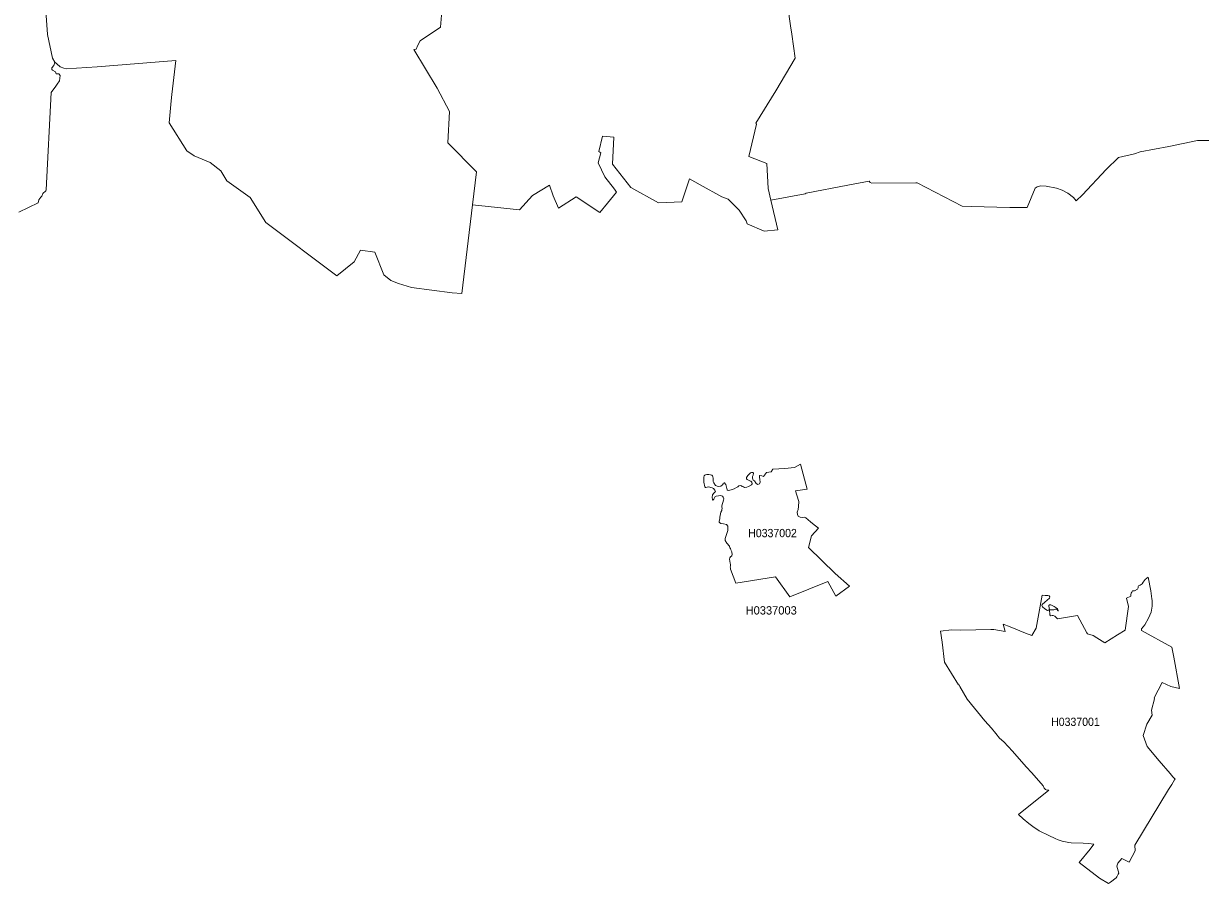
# Model space of a CAD drawing. Extents: x 369010 to 739155, y 6377141 to 6616555.
# Drawn here: x 554141 to 568336, y 6558926 to 6569293 of the extents above; entities that cross this region are included whole.
import ezdxf
from ezdxf.enums import TextEntityAlignment as Align

# ---------------------------------------------------------------- set-up
doc = ezdxf.new("R2010")
doc.units = 0
doc.header["$LTSCALE"] = 40
doc.layers.add('1', color=7, linetype='Continuous', lineweight=13)
doc.layers.add('2', color=7, linetype='Continuous')

msp = doc.modelspace()

# ---------------------------------------------------------------- linework, layer by layer
at = {"layer": '1'}
for points in [[(554086.38, 6567019.59), (554316.76, 6567131.96), (554325.53, 6567166.39), (554351.02, 6567201.31), (554361.77, 6567212.56), (554375.51, 6567242.52), (554410.43, 6567276.12), (554415.73, 6567290.19), (554473.65, 6568460.96), (554507.91, 6568506.81), (554523.97, 6568524.35), (554546.97, 6568561.75), (554573.95, 6568602.96), (554582.06, 6568667.84), (554568.98, 6568688.2), (554535.39, 6568688.69), (554526.62, 6568709.55), (554492.52, 6568731.56), (554481.1, 6568738.68), (554481.6, 6568760.69), (554506.26, 6568788.16), (554517.02, 6568825.73), (554492.03, 6568877.2), (554431.62, 6569161.7), (554233.84, 6571941.01)], [(554233.84, 6571941.01), (554431.62, 6569161.7), (554492.03, 6568877.2), (554517.02, 6568825.73), (554543.99, 6568807.69), (554582.39, 6568772.44), (554625.75, 6568753.74), (554654.38, 6568747.12), (555031.07, 6568772.11), (555976.43, 6568846.92), (555930.09, 6568437.29), (555920.16, 6568360.33), (555897.65, 6568095.03), (556108.83, 6567756.91), (556198.21, 6567696.33), (556393.17, 6567619.21), (556519.95, 6567515.6), (556593.93, 6567394.78), (556873.3, 6567195.35), (557062.47, 6566896.29), (557920.94, 6566250.65), (558128.98, 6566419.97), (558207.09, 6566560.31), (558378.39, 6566535.32), (558488.12, 6566264.72), (558571.53, 6566195.54), (558664.22, 6566159.46), (558821.28, 6566112.29), (559310.67, 6566047.42), (559429.51, 6566037.65), (559558.1, 6567107.47), (559603.29, 6567503.69), (559259.7, 6567855.38), (559279.89, 6568232.57), (559129.12, 6568515.91), (558849.08, 6568979.65), (558876.23, 6568984.12), (558895.59, 6569030.79), (558925.38, 6569086.57), (559170.49, 6569248.1), (559213.36, 6569782.34)], [(559213.36, 6569782.34), (559170.49, 6569248.1), (558925.38, 6569086.57), (558895.59, 6569030.79), (558876.23, 6568984.12), (558849.08, 6568979.65), (559129.12, 6568515.91), (559279.89, 6568232.57), (559259.7, 6567855.38), (559603.29, 6567503.69), (559558.1, 6567107.47), (560124.79, 6567046.4), (560280.69, 6567219.18), (560485.09, 6567345.63), (560527.46, 6567216.87), (560591.51, 6567066.59), (560807.66, 6567204.12), (561093.65, 6567014.29), (561185.01, 6567126.01), (561292.09, 6567258.9), (561267.76, 6567298.29), (561154.22, 6567444.77), (561072.13, 6567614.41), (561104.08, 6567734.23), (561079.08, 6567749.96), (561122.61, 6567936.31), (561259.65, 6567925.22), (561246.74, 6567598.52), (561467.69, 6567315.84), (561801.01, 6567132.96), (562081.71, 6567141.73), (562171.91, 6567419.44), (562301.66, 6567349.6), (562564.65, 6567205.28), (562639.13, 6567175.66), (562771.2, 6567042.92), (562858.58, 6566914.82), (562870.83, 6566879.9), (563074.73, 6566791.36), (563239.57, 6566804.76), (563155.83, 6567165.23), (563122.56, 6567303.43), (563107.5, 6567606.96), (562889.7, 6567691.04), (562981.55, 6568081.46), (562973.44, 6568093.71), (563215.58, 6568482.64), (563446.45, 6568876.21), (563406.07, 6569165.84), (563393.66, 6569267.3), (563330.93, 6569698.6)], [(563330.93, 6569698.6), (563393.66, 6569267.3), (563406.07, 6569165.84), (563446.45, 6568876.21), (563215.58, 6568482.64), (562973.44, 6568093.71), (562981.55, 6568081.46), (562889.7, 6567691.04), (563107.5, 6567606.96), (563122.56, 6567303.43), (563155.83, 6567165.23), (563570.09, 6567240.7), (563582.33, 6567249.47), (564082.65, 6567344.31), (564341.33, 6567391.97), (564350.6, 6567375.59)], [(557920.94, 6566250.65), (557062.47, 6566896.29), (556873.3, 6567195.35), (556593.93, 6567394.78), (556519.95, 6567515.6), (556393.17, 6567619.21), (556198.21, 6567696.33), (556108.83, 6567756.91), (555897.65, 6568095.03), (555920.16, 6568360.33), (555930.09, 6568437.29), (555976.43, 6568846.92), (555031.07, 6568772.11), (554654.38, 6568747.12), (554625.75, 6568753.74), (554582.39, 6568772.44), (554543.99, 6568807.69), (554517.02, 6568825.73)], [(554517.02, 6568825.73), (554506.26, 6568788.16), (554481.6, 6568760.69), (554481.1, 6568738.68), (554492.52, 6568731.56), (554526.62, 6568709.55), (554535.39, 6568688.69), (554568.98, 6568688.2), (554582.06, 6568667.84), (554573.95, 6568602.96), (554546.97, 6568561.75), (554523.97, 6568524.35), (554507.91, 6568506.81), (554473.65, 6568460.96), (554415.73, 6567290.19), (554410.43, 6567276.12), (554375.51, 6567242.52), (554361.77, 6567212.56), (554351.02, 6567201.31), (554325.53, 6567166.39), (554316.76, 6567131.96), (554086.38, 6567019.59)], [(568575.59, 6567882.19), (568302.18, 6567883.02), (567953.29, 6567809.54), (567608.38, 6567747.64), (567541.02, 6567723.97), (567349.04, 6567679.62), (567200.91, 6567534.47), (566912.11, 6567228.29), (566837.13, 6567156.62), (566803.87, 6567195.85), (566737.17, 6567248.81), (566668.98, 6567283.57), (566601.13, 6567306.57), (566473.52, 6567333.88), (566409.47, 6567334.54), (566365.94, 6567324.11), (566340.95, 6567308.89), (566247.44, 6567073.87), (566036.92, 6567077.18), (565572.19, 6567087.61), (565460.8, 6567089.93), (564917.95, 6567372.28), (564902.39, 6567372.61), (564372.95, 6567369.63), (564350.6, 6567375.59), (564341.33, 6567391.97), (564082.65, 6567344.31), (563582.33, 6567249.47), (563570.09, 6567240.7), (563155.83, 6567165.23), (563239.57, 6566804.76), (563074.73, 6566791.36), (562870.83, 6566879.9), (562858.58, 6566914.82), (562771.2, 6567042.92), (562639.13, 6567175.66), (562564.65, 6567205.28), (562301.66, 6567349.6), (562171.91, 6567419.44), (562081.71, 6567141.73), (561801.01, 6567132.96), (561467.69, 6567315.84), (561246.74, 6567598.52), (561259.65, 6567925.22), (561122.61, 6567936.31), (561079.08, 6567749.96), (561104.08, 6567734.23), (561072.13, 6567614.41), (561154.22, 6567444.77), (561267.76, 6567298.29), (561292.09, 6567258.9), (561185.01, 6567126.01), (561093.65, 6567014.29), (560807.66, 6567204.12), (560591.51, 6567066.59), (560527.46, 6567216.87), (560485.09, 6567345.63), (560280.69, 6567219.18), (560124.79, 6567046.4), (559558.1, 6567107.47), (559429.51, 6566037.65), (559310.67, 6566047.42), (558821.28, 6566112.29), (558664.22, 6566159.46), (558571.53, 6566195.54), (558488.12, 6566264.72), (558378.39, 6566535.32), (558207.09, 6566560.31), (558128.98, 6566419.97), (557920.94, 6566250.65)], [(564350.6, 6567375.59), (564372.95, 6567369.63), (564902.39, 6567372.61), (564917.95, 6567372.28), (565460.8, 6567089.93), (565572.19, 6567087.61), (566036.92, 6567077.18), (566247.44, 6567073.87), (566340.95, 6567308.89), (566365.94, 6567324.11), (566409.47, 6567334.54), (566473.52, 6567333.88), (566601.13, 6567306.57), (566668.98, 6567283.57), (566737.17, 6567248.81), (566803.87, 6567195.85), (566837.13, 6567156.62), (566912.11, 6567228.29), (567200.91, 6567534.47), (567349.04, 6567679.62), (567541.02, 6567723.97), (567608.38, 6567747.64), (567953.29, 6567809.54), (568302.18, 6567883.02), (568575.59, 6567882.19)], [(562345.69, 6563800.37), (562344.53, 6563763.13), (562358.26, 6563707.02), (562364.55, 6563699.08), (562369.68, 6563700.07), (562401.63, 6563707.85), (562447.97, 6563697.09), (562464.85, 6563685.84), (562478.42, 6563669.29), (562485.54, 6563652.41), (562465.84, 6563632.38), (562449.79, 6563612.85), (562446.31, 6563580.08), (562449.13, 6563554.59), (562451.44, 6563550.29), (562454.09, 6563548.31), (562457.07, 6563548.8), (562466.67, 6563557.57), (562477.92, 6563582.4), (562484.71, 6563589.35), (562495.47, 6563595.31), (562521.45, 6563599.61), (562543.96, 6563601.43), (562558.36, 6563599.28), (562569.78, 6563594.15), (562581.36, 6563582.4), (562586.66, 6563564.19), (562584.67, 6563547.97), (562563.32, 6563478.63), (562562.66, 6563467.37), (562565.81, 6563445.2), (562565.48, 6563434.27), (562562.17, 6563422.03), (562552.07, 6563400.68), (562540.15, 6563340.1), (562539.66, 6563322.56), (562532.87, 6563294.59), (562531.71, 6563281.35), (562534.03, 6563276.55), (562549.42, 6563264.8), (562585.01, 6563261.65), (562620.75, 6563254.54), (562635.15, 6563232.36), (562637.8, 6563179.73), (562612.31, 6563108.73), (562603.71, 6563086.55), (562605.53, 6563061.89), (562624.73, 6563029.12), (562655.34, 6562990.72), (562660.48, 6562970.7), (562666.93, 6562963.75), (562672.06, 6562947.69), (562675.04, 6562939.58), (562679.67, 6562931.8), (562682.82, 6562923.2), (562684.64, 6562916.08), (562686.62, 6562896.72), (562685.8, 6562877.35), (562668.09, 6562863.95), (562660.48, 6562851.04), (562656.67, 6562836.47), (562658.16, 6562810.32), (562662.3, 6562785.99), (562666.43, 6562771.6), (562668.58, 6562756.7), (562664.78, 6562739.82), (562667.26, 6562731.87), (562666.6, 6562717.31), (562667.76, 6562713.67), (562731.97, 6562546.01), (563211.11, 6562623.97), (563381.74, 6562381.83), (563841.18, 6562566.04), (563939.82, 6562391.27), (564104, 6562510.6), (563931.05, 6562663.85), (563609.31, 6562974.17), (563646.05, 6563118.66), (563727.98, 6563207.53), (563657.47, 6563266.12), (563632.98, 6563286.97), (563576.71, 6563334.64), (563560.98, 6563340.6), (563540.29, 6563336.63), (563508.02, 6563340.43), (563483.53, 6563352.02), (563476.41, 6563372.71), (563473.6, 6563401.34), (563482.7, 6563434.11), (563488.33, 6563471.51), (563490.31, 6563530.76), (563488.99, 6563544), (563451.42, 6563660.85), (563591.6, 6563679.72), (563510.83, 6563982.26), (563441.49, 6563941.71), (563323.48, 6563929.46), (563179.99, 6563919.03), (563157.15, 6563888.58), (563103.86, 6563881.96)], [(562345.69, 6563800.37), (562347.34, 6563822.55), (562351.48, 6563840.42), (562357.6, 6563848.7), (562367.2, 6563853.49), (562383.92, 6563857.47), (562405.93, 6563854.49), (562425.29, 6563850.18), (562442.01, 6563847.87), (562449.62, 6563840.42), (562454.09, 6563829.66), (562458.89, 6563812.62), (562458.89, 6563796.23), (562459.39, 6563772.89), (562466.34, 6563755.19), (562488.68, 6563724.24), (562518.8, 6563709.84), (562551.74, 6563715.96), (562571.77, 6563731.85), (562577.72, 6563744.92), (562583.18, 6563752.21), (562589.8, 6563757.34), (562596.09, 6563756.67), (562604.04, 6563744.92), (562610, 6563734.33), (562628.53, 6563672.43), (562640.95, 6563664.16), (562661.63, 6563666.31), (562675.54, 6563672.1), (562687.29, 6563674.58), (562711.62, 6563682.86), (562741.9, 6563697.59), (562755.64, 6563708.18), (562767.39, 6563719.44), (562782.95, 6563724.57), (562799.5, 6563719.77), (562810.09, 6563712.82), (562824.32, 6563706.03), (562838.23, 6563701.23), (562864.38, 6563702.39), (562886.39, 6563712.15), (562920.48, 6563733.17), (562928.76, 6563744.26), (562926.77, 6563764.45), (562915.02, 6563776.2), (562899.46, 6563778.52), (562870.5, 6563795.4), (562860.4, 6563804.51), (562860.4, 6563819.4), (562876.13, 6563843.07), (562895.99, 6563865.25), (562909.39, 6563875.01), (562922.3, 6563881.3), (562938.52, 6563881.3), (562945.64, 6563873.85), (562939.85, 6563847.04), (562932.73, 6563830.82), (562931.74, 6563813.77), (562942.99, 6563786.96), (562956.07, 6563778.02), (562977.58, 6563747.74), (562998.1, 6563737.48), (563017.96, 6563745.42), (563025.41, 6563764.29), (563022.93, 6563794.08), (563016.81, 6563823.04), (563017.3, 6563844.72), (563022.43, 6563845.05), (563045.11, 6563840.59), (563067.78, 6563831.98), (563103.86, 6563881.96), (563157.15, 6563888.58), (563179.99, 6563919.03), (563323.48, 6563929.46), (563441.49, 6563941.71), (563510.83, 6563982.26), (563591.6, 6563679.72), (563451.42, 6563660.85), (563488.99, 6563544), (563490.31, 6563530.76), (563488.33, 6563471.51), (563482.7, 6563434.11), (563473.6, 6563401.34), (563476.41, 6563372.71), (563483.53, 6563352.02), (563508.02, 6563340.43), (563540.29, 6563336.63), (563560.98, 6563340.6), (563576.71, 6563334.64), (563632.98, 6563286.97), (563657.47, 6563266.12), (563727.98, 6563207.53), (563646.05, 6563118.66), (563609.31, 6562974.17), (563931.05, 6562663.85), (564104, 6562510.6), (563939.82, 6562391.27), (563841.18, 6562566.04), (563381.74, 6562381.83), (563211.11, 6562623.97)], [(563103.86, 6563881.96), (563067.78, 6563831.98), (563045.11, 6563840.59), (563022.43, 6563845.05), (563017.3, 6563844.72), (563016.81, 6563823.04), (563022.93, 6563794.08), (563025.41, 6563764.29), (563017.96, 6563745.42), (562998.1, 6563737.48), (562977.58, 6563747.74), (562956.07, 6563778.02), (562942.99, 6563786.96), (562931.74, 6563813.77), (562932.73, 6563830.82), (562939.85, 6563847.04), (562945.64, 6563873.85), (562938.52, 6563881.3), (562922.3, 6563881.3), (562909.39, 6563875.01), (562895.99, 6563865.25), (562876.13, 6563843.07), (562860.4, 6563819.4), (562860.4, 6563804.51), (562870.5, 6563795.4), (562899.46, 6563778.52), (562915.02, 6563776.2), (562926.77, 6563764.45), (562928.76, 6563744.26), (562920.48, 6563733.17), (562886.39, 6563712.15), (562864.38, 6563702.39), (562838.23, 6563701.23), (562824.32, 6563706.03), (562810.09, 6563712.82), (562799.5, 6563719.77), (562782.95, 6563724.57), (562767.39, 6563719.44), (562755.64, 6563708.18), (562741.9, 6563697.59), (562711.62, 6563682.86), (562687.29, 6563674.58), (562675.54, 6563672.1), (562661.63, 6563666.31), (562640.95, 6563664.16), (562628.53, 6563672.43), (562610, 6563734.33), (562604.04, 6563744.92), (562596.09, 6563756.67), (562589.8, 6563757.34), (562583.18, 6563752.21), (562577.72, 6563744.92), (562571.77, 6563731.85), (562551.74, 6563715.96), (562518.8, 6563709.84), (562488.68, 6563724.24), (562466.34, 6563755.19), (562459.39, 6563772.89), (562458.89, 6563796.23), (562458.89, 6563812.62), (562454.09, 6563829.66), (562449.62, 6563840.42), (562442.01, 6563847.87), (562425.29, 6563850.18), (562405.93, 6563854.49), (562383.92, 6563857.47), (562367.2, 6563853.49), (562357.6, 6563848.7), (562351.48, 6563840.42), (562347.34, 6563822.55), (562345.69, 6563800.37)], [(563211.11, 6562623.97), (562731.97, 6562546.01), (562667.76, 6562713.67), (562666.6, 6562717.31), (562667.26, 6562731.87), (562664.78, 6562739.82), (562668.58, 6562756.7), (562666.43, 6562771.6), (562662.3, 6562785.99), (562658.16, 6562810.32), (562656.67, 6562836.47), (562660.48, 6562851.04), (562668.09, 6562863.95), (562685.8, 6562877.35), (562686.62, 6562896.72), (562684.64, 6562916.08), (562682.82, 6562923.2), (562679.67, 6562931.8), (562675.04, 6562939.58), (562672.06, 6562947.69), (562666.93, 6562963.75), (562660.48, 6562970.7), (562655.34, 6562990.72), (562624.73, 6563029.12), (562605.53, 6563061.89), (562603.71, 6563086.55), (562612.31, 6563108.73), (562637.8, 6563179.73), (562635.15, 6563232.36), (562620.75, 6563254.54), (562585.01, 6563261.65), (562549.42, 6563264.8), (562534.03, 6563276.55), (562531.71, 6563281.35), (562532.87, 6563294.59), (562539.66, 6563322.56), (562540.15, 6563340.1), (562552.07, 6563400.68), (562562.17, 6563422.03), (562565.48, 6563434.27), (562565.81, 6563445.2), (562562.66, 6563467.37), (562563.32, 6563478.63), (562584.67, 6563547.97), (562586.66, 6563564.19), (562581.36, 6563582.4), (562569.78, 6563594.15), (562558.36, 6563599.28), (562543.96, 6563601.43), (562521.45, 6563599.61), (562495.47, 6563595.31), (562484.71, 6563589.35), (562477.92, 6563582.4), (562466.67, 6563557.57), (562457.07, 6563548.8), (562454.09, 6563548.31), (562451.44, 6563550.29), (562449.13, 6563554.59), (562446.31, 6563580.08), (562449.79, 6563612.85), (562465.84, 6563632.38), (562485.54, 6563652.41), (562478.42, 6563669.29), (562464.85, 6563685.84), (562447.97, 6563697.09), (562401.63, 6563707.85), (562369.68, 6563700.07), (562364.55, 6563699.08), (562358.26, 6563707.02), (562344.53, 6563763.13), (562345.69, 6563800.37)], [(565200.63, 6561968.57), (565221.48, 6561833.19), (565250.45, 6561595.52), (565417.61, 6561319.63), (565424.23, 6561321.61), (565434.49, 6561300.76), (565521.21, 6561147.5), (565737.53, 6560886.01), (565813.99, 6560796.47), (565867.45, 6560732.92), (565910.64, 6560676.48), (565966.42, 6560634.94), (566069.2, 6560522.4), (566234.2, 6560332.56), (566302.23, 6560259.24), (566438.6, 6560103.84), (566452.01, 6560076.03), (566458.79, 6560065.27), (566465.91, 6560058.49), (566473.69, 6560054.52), (566506.29, 6560050.21), (566140.36, 6559758.1), (566199.28, 6559703.65), (566265.81, 6559646.55), (566314.14, 6559610.97), (566391.93, 6559561.48), (566507.62, 6559502.23), (566583.42, 6559466.81), (566620.65, 6559450.26), (566666.83, 6559434.21), (566749.75, 6559417.99), (566776.73, 6559415.17), (566921.04, 6559410.04), (566987.91, 6559406.4), (567019.52, 6559403.09), (567051.79, 6559397.8), (567007.93, 6559338.21), (566872.39, 6559177.34), (567117.83, 6558987.84), (567228.22, 6558925.61), (567251.39, 6558940.34), (567318.09, 6558992.81), (567327.85, 6559006.05), (567345.07, 6559036.67), (567350.36, 6559051.4), (567326.69, 6559133.82), (567341.42, 6559169.9), (567386.61, 6559227.99), (567429.47, 6559205.65), (567478.13, 6559183.96), (567549.96, 6559320.51), (567543.34, 6559385.88), (567952.3, 6560059.15), (567989.21, 6560117.41), (568023.14, 6560173.35), (568029.76, 6560183.28), (568004.76, 6560212.9), (567971.83, 6560250.8), (567838.93, 6560403.23), (567693.62, 6560575.85), (567644.63, 6560709.75), (567689.15, 6560844.96), (567754.03, 6560955.35), (567745.09, 6561014.11), (567782.82, 6561150.32), (567777.53, 6561164.72), (567874.18, 6561347.6), (567980.77, 6561299.44), (568084.7, 6561274.28), (568013.54, 6561655.27), (567991.19, 6561775.26), (567626.26, 6561975.85), (567624.6, 6561997.37), (567663.66, 6562043.71), (567710.66, 6562122.32), (567723.9, 6562159.06), (567727.05, 6562158.9), (567740.79, 6562196.8), (567753.2, 6562267.64), (567753.7, 6562335.82), (567751.38, 6562356.84), (567737.81, 6562451.84), (567705.7, 6562617.84), (567689.15, 6562608.08), (567671.11, 6562591.86), (567644.3, 6562557.6), (567632.05, 6562539.06), (567621.29, 6562528.47), (567607.72, 6562523.34), (567598.45, 6562516.88), (567589.02, 6562513.41), (567584.22, 6562507.12), (567585.71, 6562489.41), (567575.78, 6562475.67), (567540.69, 6562453.5), (567520.83, 6562454.32), (567517.85, 6562452.5), (567509.08, 6562438.27), (567501.8, 6562423.54), (567498.16, 6562410.63)], [(566595.17, 6562250.59), (566612.88, 6562236.02), (566619.83, 6562222.29), (566621.32, 6562209.05), (566615.36, 6562214.51), (566608.24, 6562227.09), (566596.82, 6562232.88), (566585.9, 6562231.72), (566578.95, 6562227.09), (566566.37, 6562224.6), (566543.03, 6562225.1), (566529.46, 6562225.1), (566517.38, 6562223.11), (566513.74, 6562212.85), (566518.04, 6562180.08), (566518.04, 6562164.69), (566526.32, 6562153.6), (566547.67, 6562157.24), (566560.41, 6562157.58), (566579.61, 6562146.82), (566612.71, 6562114.54), (566854.02, 6562155.59), (566965.07, 6561945.56), (566971.85, 6561934.31), (567043.35, 6561915.44), (567086.88, 6561888.13), (567181.38, 6561826.73), (567335.63, 6561922.23), (567428.98, 6561978.83), (567468.2, 6562263.83), (567443.87, 6562365.45), (567495.84, 6562389.12), (567498.16, 6562410.63), (567501.8, 6562423.54), (567509.08, 6562438.27), (567517.85, 6562452.5), (567520.83, 6562454.32), (567540.69, 6562453.5), (567575.78, 6562475.67), (567585.71, 6562489.41), (567584.22, 6562507.12), (567589.02, 6562513.41), (567598.45, 6562516.88), (567607.72, 6562523.34), (567621.29, 6562528.47), (567632.05, 6562539.06), (567644.3, 6562557.6), (567671.11, 6562591.86), (567689.15, 6562608.08), (567705.7, 6562617.84), (567737.81, 6562451.84), (567751.38, 6562356.84), (567753.7, 6562335.82), (567753.2, 6562267.64), (567740.79, 6562196.8), (567727.05, 6562158.9), (567723.9, 6562159.06), (567710.66, 6562122.32), (567663.66, 6562043.71), (567624.6, 6561997.37), (567626.26, 6561975.85), (567991.19, 6561775.26), (568013.54, 6561655.27), (568084.7, 6561274.28), (567980.77, 6561299.44), (567874.18, 6561347.6), (567777.53, 6561164.72)], [(567498.16, 6562410.63), (567495.84, 6562389.12), (567443.87, 6562365.45), (567468.2, 6562263.83), (567428.98, 6561978.83), (567335.63, 6561922.23), (567181.38, 6561826.73), (567086.88, 6561888.13), (567043.35, 6561915.44), (566971.85, 6561934.31), (566965.07, 6561945.56), (566854.02, 6562155.59), (566612.71, 6562114.54), (566579.61, 6562146.82), (566560.41, 6562157.58), (566547.67, 6562157.24), (566526.32, 6562153.6), (566518.04, 6562164.69), (566518.04, 6562180.08), (566513.74, 6562212.85), (566517.38, 6562223.11), (566529.46, 6562225.1), (566543.03, 6562225.1), (566566.37, 6562224.6), (566578.95, 6562227.09), (566585.9, 6562231.72), (566596.82, 6562232.88), (566608.24, 6562227.09), (566615.36, 6562214.51), (566621.32, 6562209.05), (566619.83, 6562222.29), (566612.88, 6562236.02), (566595.17, 6562250.59), (566570.67, 6562266.15), (566541.54, 6562279.39), (566532.11, 6562285.18), (566524.5, 6562284.85), (566514.9, 6562283.19), (566510.76, 6562280.54), (566507.78, 6562277.07), (566507.12, 6562269.95), (566511.42, 6562248.77), (566514.73, 6562230.07), (566504.14, 6562220.3), (566492.89, 6562216.49), (566458.46, 6562235.03), (566430.82, 6562260.35), (566423.71, 6562279.06), (566428.67, 6562289.65), (566459.12, 6562315.14), (566514.24, 6562365.28), (566519.04, 6562380.34), (566512.42, 6562392.09), (566496.69, 6562396.23), (566462.93, 6562396.23), (566427.18, 6562402.69), (566354.03, 6562001.51), (566301.89, 6561914.45), (566225.93, 6561943.91), (566039.4, 6562019.05), (565957.65, 6562050), (565982.14, 6561963.6), (565845.1, 6561986.94), (565808.03, 6561986.94), (565447.89, 6561977.51), (565335.19, 6561982.97), (565200.63, 6561968.57)], [(567777.53, 6561164.72), (567782.82, 6561150.32), (567745.09, 6561014.11), (567754.03, 6560955.35), (567689.15, 6560844.96), (567644.63, 6560709.75), (567693.62, 6560575.85), (567838.93, 6560403.23), (567971.83, 6560250.8), (568004.76, 6560212.9), (568029.76, 6560183.28), (568023.14, 6560173.35), (567989.21, 6560117.41), (567952.3, 6560059.15), (567543.34, 6559385.88), (567549.96, 6559320.51), (567478.13, 6559183.96), (567429.47, 6559205.65), (567386.61, 6559227.99), (567341.42, 6559169.9), (567326.69, 6559133.82), (567350.36, 6559051.4), (567345.07, 6559036.67), (567327.85, 6559006.05), (567318.09, 6558992.81), (567251.39, 6558940.34), (567228.22, 6558925.61), (567117.83, 6558987.84), (566872.39, 6559177.34), (567007.93, 6559338.21), (567051.79, 6559397.8), (567019.52, 6559403.09), (566987.91, 6559406.4), (566921.04, 6559410.04), (566776.73, 6559415.17), (566749.75, 6559417.99), (566666.83, 6559434.21), (566620.65, 6559450.26), (566583.42, 6559466.81), (566507.62, 6559502.23), (566391.93, 6559561.48), (566314.14, 6559610.97), (566265.81, 6559646.55), (566199.28, 6559703.65), (566140.36, 6559758.1), (566506.29, 6560050.21), (566473.69, 6560054.52), (566465.91, 6560058.49), (566458.79, 6560065.27), (566452.01, 6560076.03), (566438.6, 6560103.84), (566302.23, 6560259.24), (566234.2, 6560332.56), (566069.2, 6560522.4), (565966.42, 6560634.94), (565910.64, 6560676.48), (565867.45, 6560732.92), (565813.99, 6560796.47), (565737.53, 6560886.01), (565521.21, 6561147.5), (565434.49, 6561300.76), (565424.23, 6561321.61), (565417.61, 6561319.63), (565250.45, 6561595.52), (565221.48, 6561833.19), (565200.63, 6561968.57), (565335.19, 6561982.97), (565447.89, 6561977.51), (565808.03, 6561986.94), (565845.1, 6561986.94), (565982.14, 6561963.6), (565957.65, 6562050), (566039.4, 6562019.05), (566225.93, 6561943.91), (566301.89, 6561914.45), (566354.03, 6562001.51), (566427.18, 6562402.69), (566462.93, 6562396.23), (566496.69, 6562396.23), (566512.42, 6562392.09), (566519.04, 6562380.34), (566514.24, 6562365.28), (566459.12, 6562315.14), (566428.67, 6562289.65), (566423.71, 6562279.06), (566430.82, 6562260.35), (566458.46, 6562235.03), (566492.89, 6562216.49), (566504.14, 6562220.3), (566514.73, 6562230.07), (566511.42, 6562248.77), (566507.12, 6562269.95), (566507.78, 6562277.07), (566510.76, 6562280.54), (566514.9, 6562283.19), (566524.5, 6562284.85), (566532.11, 6562285.18), (566541.54, 6562279.39), (566570.67, 6562266.15), (566595.17, 6562250.59)]]:
    msp.add_lwpolyline(points, dxfattribs=at)

# ---------------------------------------------------------------- texts
at = {"layer": '2', "width": 0.95}
for s, p in [('H0337002', (563174.78, 6563100.07)), ('H0337001', (566828.39, 6560824.34))]:
    msp.add_text(s, height=100, dxfattribs=at).set_placement(p, align=Align.CENTER)
at = {"layer": '2'}
msp.add_text('H0337003', height=100, dxfattribs=at).set_placement((563158.94, 6562168.11), align=Align.CENTER)

doc.saveas('drawing.dxf')
